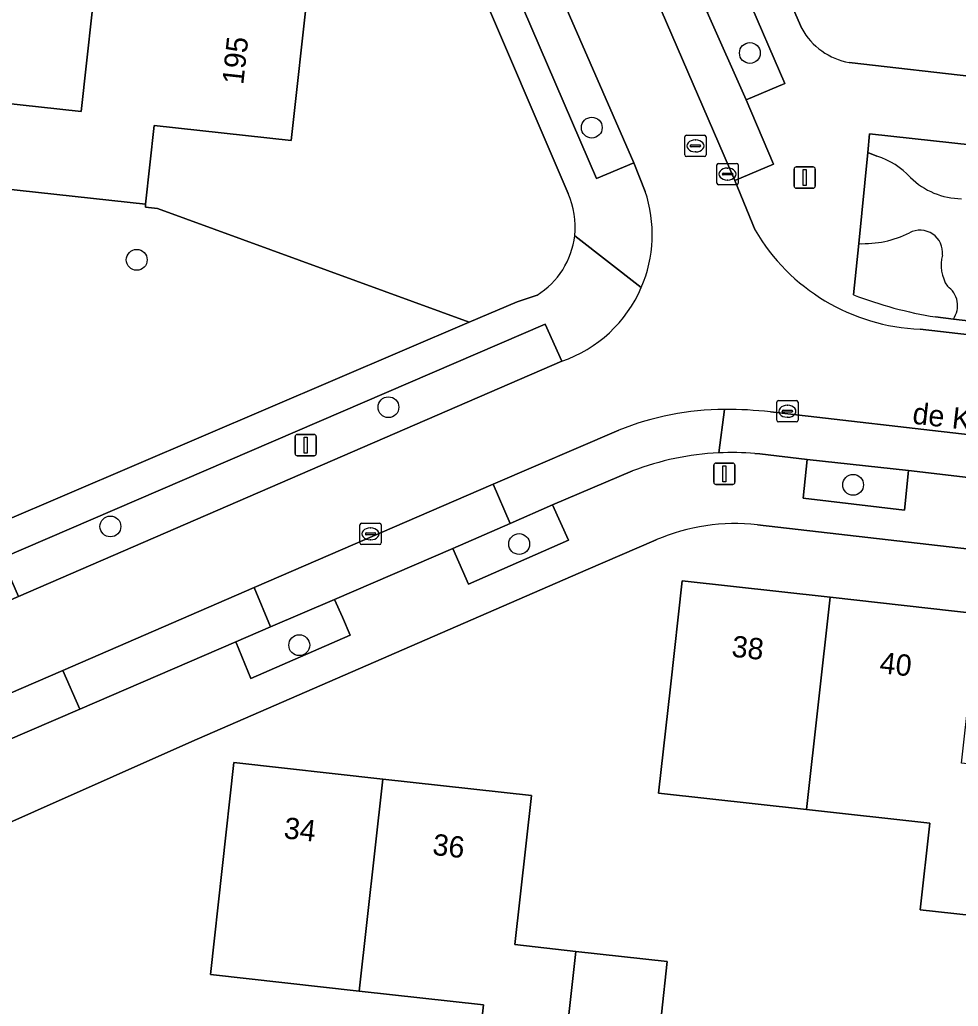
# Model space of a CAD drawing. Extents: x 162026 to 163502, y 387295 to 388169.
# Drawn here: x 162186.88 to 162230.91, y 387636.4 to 387682.71 of the extents above; entities that cross this region are included whole.
import ezdxf

# ---------------------------------------------------------------- set-up
doc = ezdxf.new("R2010")
doc.units = 0
for name, color, linetype in [('IMGEO_Boom', 7, 'Continuous'), ('IMGEO_Erf', 7, 'Continuous'), ('IMGEO_Groenvoorziening', 7, 'Continuous'), ('IMGEO_Kolk', 7, 'Continuous'), ('IMGEO_Lichtmast', 7, 'Continuous'), ('IMGEO_Openbare_ruimte_label', 7, 'Continuous'), ('IMGEO_Pand', 7, 'Continuous'), ('IMGEO_Pand_nummerreeks', 7, 'Continuous'), ('IMGEO_Parkeervlak_open', 7, 'Continuous'), ('IMGEO_Rijbaan_lokaal_open', 7, 'Continuous'), ('IMGEO_Rioolput', 7, 'Continuous'), ('IMGEO_Voetpad_open', 7, 'Continuous')]:
    doc.layers.add(name, color=color, linetype=linetype)

msp = doc.modelspace()

# ---------------------------------------------------------------- linework, layer by layer
at = {"layer": 'IMGEO_Boom'}
for centre in [(162221.134, 387681.145), (162213.715, 387677.642), (162192.365, 387671.435), (162204.174, 387664.518), (162225.976, 387660.876), (162191.13, 387658.923), (162210.307, 387658.097), (162199.99, 387653.349)]:
    msp.add_circle(centre, 0.489, dxfattribs=at)
at = {"layer": 'IMGEO_Erf'}
for points in [[(162212.606, 387674.544), (162190.357, 387726.536)], [(162257.753, 387703.065), (162253.36, 387703.563), (162250.741, 387703.86), (162248.088, 387704.161), (162248.484, 387707.656), (162240.944, 387708.599), (162240.462, 387704.48), (162238.082, 387704.777), (162235.275, 387705.128), (162235.757, 387709.247), (162233.615, 387709.515), (162223.73, 387706.285), (162214.757, 387702.428), (162223.576, 387682.288)], [(162177.095, 387693.938), (162175.073, 387676.073), (162182.577, 387675.161), (162183.011, 387679.133), (162189.758, 387678.395), (162190.52, 387685.365)], [(162200.401, 387684.245), (162199.613, 387677.034), (162193.187, 387677.737), (162192.784, 387674.045), (162192.769, 387673.906), (162193.335, 387673.844), (162207.963, 387668.505), (162210.22, 387669.471), (162211.147, 387669.782)], [(162225.798, 387680.701), (162257.309, 387677.108)], [(162254.969, 387655.167), (162250.781, 387655.63), (162221.486, 387658.996)], [(162216.728, 387658.29), (162213.442, 387656.863), (162194.948, 387648.834), (162176.338, 387640.545)], [(162233.286, 387640.473), (162229.129, 387640.935), (162229.58, 387644.995), (162223.786, 387645.639), (162216.846, 387646.411), (162217.401, 387651.4), (162217.953, 387656.369), (162224.895, 387655.597), (162231.836, 387654.825)], [(162208.185, 387632.367), (162208.641, 387636.467), (162202.796, 387637.117), (162195.821, 387637.893), (162196.928, 387647.844), (162203.905, 387647.068), (162210.882, 387646.292), (162210.104, 387639.297), (162212.973, 387638.978), (162217.254, 387638.502), (162216.98, 387636.035)]]:
    msp.add_lwpolyline(points, dxfattribs=at)
for centre, radius, start, end in [((162226.323, 387683.785), 3.128, 208.5846, 260.3449), ((162209.171, 387672.999), 3.766, 353.4361, 24.2262), ((162209.159, 387672.995), 3.778, 301.7494, 353.5107), ((162220.438, 387649.67), 9.385, 83.5916, 113.2885)]:
    msp.add_arc(centre, radius, start, end, dxfattribs=at)
at = {"layer": 'IMGEO_Groenvoorziening'}
for points in [[(162193.335, 387673.844), (162192.769, 387673.906), (162192.784, 387674.045), (162182.577, 387675.161), (162175.073, 387676.073), (162177.095, 387693.938)], [(162235.122, 387676.434), (162232.617, 387676.708), (162226.748, 387677.356), (162226.661, 387676.472), (162227.093, 387676.308)], [(162227.093, 387676.308), (162226.661, 387676.472), (162226.238, 387672.2)], [(162184.413, 387662.585), (162185.952, 387659.089), (162207.963, 387668.505), (162193.335, 387673.844)], [(162226.238, 387672.2), (162225.999, 387669.79)], [(162229.841, 387668.755), (162230.679, 387668.658)], [(162230.679, 387668.658), (162233.812, 387668.297)]]:
    msp.add_lwpolyline(points, dxfattribs=at)
for points in [[(162208.682, 387692.051), (162207.043, 387691.272), (162213.935, 387675.258), (162215.684, 387675.983)], [(162219.135, 387683.064), (162220.958, 387678.949), (162222.778, 387679.714), (162220.968, 387683.883)], [(162212.309, 387666.678), (162211.528, 387668.412), (162186.04, 387657.44), (162186.816, 387655.636)], [(162228.579, 387661.554), (162223.817, 387662.066), (162223.629, 387660.247), (162228.389, 387659.689)], [(162211.879, 387659.935), (162209.884, 387659.053), (162207.188, 387657.884), (162207.937, 387656.213), (162212.628, 387658.277)], [(162202.386, 387653.827), (162202.021, 387654.671), (162201.644, 387655.489), (162198.637, 387654.206), (162197.011, 387653.512), (162197.717, 387651.789)]]:
    msp.add_lwpolyline(points, close=True, dxfattribs=at)
for centre, radius, start, end in [((162225.992, 387672.865), 3.614, 42.3204, 72.2571), ((162225.992, 387672.865), 3.614, 42.3204, 72.2571), ((162231.101, 387677.789), 3.484, 225.6144, 269.3226), ((162231.101, 387677.789), 3.484, 225.6144, 269.3226), ((162226.448, 387677.09), 4.895, 267.5461, 296.3741), ((162226.448, 387677.09), 4.895, 267.5461, 296.3741), ((162229.116, 387671.769), 1.059, 354.0003, 117.8199), ((162229.116, 387671.769), 1.059, 354.0003, 117.8199), ((162231.941, 387671.186), 1.834, 165.0755, 212.6523), ((162231.941, 387671.186), 1.834, 165.0755, 212.6523), ((162229.788, 387669.289), 1.092, 324.6833, 56.0968), ((162229.788, 387669.289), 1.092, 324.6833, 56.0968), ((162232.903, 387687.77), 19.259, 248.9938, 260.8521)]:
    msp.add_arc(centre, radius, start, end, dxfattribs=at)
at = {"layer": 'IMGEO_Kolk'}
for p, q in [((162219.583, 387675.036), (162219.583, 387675.888)), ((162219.658, 387675.962), (162220.51, 387675.962)), ((162220.584, 387675.888), (162220.584, 387675.036)), ((162219.842, 387675.456), (162219.842, 387675.468)), ((162220.28, 387675.419), (162219.882, 387675.419)), ((162219.885, 387675.505), (162220.283, 387675.505)), ((162220.071, 387675.742), (162220.096, 387675.742)), ((162220.326, 387675.468), (162220.326, 387675.456)), ((162220.51, 387674.962), (162219.658, 387674.962)), ((162220.094, 387675.182), (162220.069, 387675.182)), ((162222.469, 387664.83), (162223.321, 387664.83)), ((162222.394, 387663.904), (162222.394, 387664.756)), ((162222.653, 387664.324), (162222.653, 387664.336)), ((162222.696, 387664.373), (162223.094, 387664.373)), ((162222.882, 387664.61), (162222.907, 387664.61)), ((162223.137, 387664.336), (162223.137, 387664.324)), ((162223.395, 387664.756), (162223.395, 387663.904)), ((162223.091, 387664.287), (162222.693, 387664.287)), ((162222.905, 387664.05), (162222.88, 387664.05)), ((162223.321, 387663.83), (162222.469, 387663.83)), ((162202.833, 387658.148), (162202.833, 387659)), ((162202.908, 387659.074), (162203.76, 387659.074)), ((162203.321, 387658.854), (162203.346, 387658.854)), ((162203.834, 387659), (162203.834, 387658.148)), ((162203.092, 387658.568), (162203.092, 387658.58)), ((162203.53, 387658.531), (162203.132, 387658.531)), ((162203.135, 387658.617), (162203.533, 387658.617)), ((162203.344, 387658.294), (162203.319, 387658.294)), ((162203.576, 387658.58), (162203.576, 387658.568)), ((162203.76, 387658.074), (162202.908, 387658.074))]:
    msp.add_line(p, q, dxfattribs=at)
for points in [[(162219.583, 387675.036), (162219.583, 387675.888)], [(162219.658, 387675.962), (162220.51, 387675.962)], [(162220.584, 387675.888), (162220.584, 387675.036)], [(162220.51, 387674.962), (162219.658, 387674.962)], [(162222.469, 387664.83), (162223.321, 387664.83)], [(162222.394, 387663.904), (162222.394, 387664.756)], [(162223.395, 387664.756), (162223.395, 387663.904)], [(162223.321, 387663.83), (162222.469, 387663.83)], [(162202.833, 387658.148), (162202.833, 387659)], [(162202.908, 387659.074), (162203.76, 387659.074)], [(162203.834, 387659), (162203.834, 387658.148)], [(162203.76, 387658.074), (162202.908, 387658.074)]]:
    msp.add_lwpolyline(points, dxfattribs=at)
for centre, radius, start, end in [((162219.66, 387675.886), 0.0765, 91.552, 178.448), ((162219.66, 387675.886), 0.0765, 91.552, 178.448), ((162220.508, 387675.886), 0.0765, 1.552, 88.448), ((162220.508, 387675.886), 0.0765, 1.552, 88.448), ((162219.882, 387675.465), 0.0403, 85.8775, 175.7526), ((162219.879, 387675.455), 0.0366, 178.938, 274.7102), ((162220.283, 387675.462), 0.043, 264.8664, 352.4533), ((162220.287, 387675.467), 0.0386, 1.7309, 96.639), ((162219.66, 387675.038), 0.0765, 181.552, 268.448), ((162219.66, 387675.038), 0.0765, 181.552, 268.448), ((162220.508, 387675.038), 0.0765, 271.552, 358.448), ((162220.508, 387675.038), 0.0765, 271.552, 358.448), ((162222.471, 387664.754), 0.0765, 91.552, 178.448), ((162222.471, 387664.754), 0.0765, 91.552, 178.448), ((162223.319, 387664.754), 0.0765, 1.552, 88.448), ((162223.319, 387664.754), 0.0765, 1.552, 88.448), ((162222.693, 387664.333), 0.0403, 85.8775, 175.7526), ((162222.69, 387664.323), 0.0366, 178.938, 274.7102), ((162223.094, 387664.33), 0.043, 264.8664, 352.4533), ((162223.098, 387664.335), 0.0386, 1.7309, 96.639), ((162222.471, 387663.906), 0.0765, 181.552, 268.448), ((162222.471, 387663.906), 0.0765, 181.552, 268.448), ((162223.319, 387663.906), 0.0765, 271.552, 358.448), ((162223.319, 387663.906), 0.0765, 271.552, 358.448), ((162202.91, 387658.998), 0.0765, 91.552, 178.448), ((162202.91, 387658.998), 0.0765, 91.552, 178.448), ((162203.758, 387658.998), 0.0765, 1.552, 88.448), ((162203.758, 387658.998), 0.0765, 1.552, 88.448), ((162203.132, 387658.577), 0.0403, 85.8775, 175.7526), ((162203.129, 387658.567), 0.0366, 178.938, 274.7102), ((162203.533, 387658.574), 0.043, 264.8664, 352.4533), ((162203.537, 387658.579), 0.0386, 1.7309, 96.639), ((162202.91, 387658.15), 0.0765, 181.552, 268.448), ((162202.91, 387658.15), 0.0765, 181.552, 268.448), ((162203.758, 387658.15), 0.0765, 271.552, 358.448), ((162203.758, 387658.15), 0.0765, 271.552, 358.448)]:
    msp.add_arc(centre, radius, start, end, dxfattribs=at)
for centre, major_axis, ratio, start_param, end_param in [((162220.07, 387675.462), (-0.387, 0.002), 0.722429, 4.712389, 7.853982), ((162220.095, 387675.462), (-0.39, 0.002), 0.717154, 1.570796, 4.712389), ((162222.881, 387664.33), (-0.387, 0.002), 0.722429, 4.712389, 7.853982), ((162222.906, 387664.33), (-0.39, 0.002), 0.717154, 1.570796, 4.712389), ((162203.32, 387658.574), (-0.387, 0.002), 0.722429, 4.712389, 7.853982), ((162203.345, 387658.574), (-0.39, 0.002), 0.717154, 1.570796, 4.712389)]:
    msp.add_ellipse(centre, major_axis=major_axis, ratio=ratio, start_param=start_param, end_param=end_param, dxfattribs=at)
at = {"layer": 'IMGEO_Lichtmast'}
for p, q in [((162223.209, 387674.898), (162223.209, 387675.698)), ((162223.209, 387675.698), (162223.209, 387674.898)), ((162223.309, 387675.798), (162224.099, 387675.798)), ((162224.099, 387675.798), (162223.309, 387675.798)), ((162224.199, 387675.698), (162224.199, 387674.898)), ((162224.199, 387674.898), (162224.199, 387675.698)), ((162224.099, 387674.798), (162223.309, 387674.798)), ((162223.309, 387674.798), (162224.099, 387674.798)), ((162199.795, 387662.341), (162199.795, 387663.141)), ((162199.795, 387663.141), (162199.795, 387662.341)), ((162199.895, 387663.241), (162200.685, 387663.241)), ((162200.685, 387663.241), (162199.895, 387663.241)), ((162200.785, 387663.141), (162200.785, 387662.341)), ((162200.785, 387662.341), (162200.785, 387663.141)), ((162200.685, 387662.241), (162199.895, 387662.241)), ((162199.895, 387662.241), (162200.685, 387662.241)), ((162219.438, 387660.995), (162219.438, 387661.795)), ((162219.438, 387661.795), (162219.438, 387660.995)), ((162219.538, 387661.895), (162220.328, 387661.895)), ((162220.328, 387661.895), (162219.538, 387661.895)), ((162220.428, 387661.795), (162220.428, 387660.995)), ((162220.428, 387660.995), (162220.428, 387661.795)), ((162220.328, 387660.895), (162219.538, 387660.895)), ((162219.538, 387660.895), (162220.328, 387660.895))]:
    msp.add_line(p, q, dxfattribs=at)
for points in [[(162223.629, 387675.673), (162223.779, 387675.673), (162223.779, 387674.923), (162223.629, 387674.923), (162223.629, 387675.673)], [(162200.215, 387663.116), (162200.365, 387663.116), (162200.365, 387662.366), (162200.215, 387662.366), (162200.215, 387663.116)], [(162219.858, 387661.77), (162220.008, 387661.77), (162220.008, 387661.02), (162219.858, 387661.02), (162219.858, 387661.77)]]:
    msp.add_lwpolyline(points, dxfattribs=at)
for centre, start, end in [((162223.309, 387675.698), 90, 180), ((162223.309, 387675.698), 90, 180), ((162224.099, 387675.698), 0, 90), ((162224.099, 387675.698), 360, 90), ((162223.309, 387674.898), 180, 270), ((162223.309, 387674.898), 180, 270), ((162224.099, 387674.898), 270, 0), ((162224.099, 387674.898), 270, 0), ((162199.895, 387663.141), 90, 180), ((162199.895, 387663.141), 90, 180), ((162200.685, 387663.141), 0, 90), ((162200.685, 387663.141), 360, 90), ((162199.895, 387662.341), 180, 270), ((162199.895, 387662.341), 180, 270), ((162200.685, 387662.341), 270, 0), ((162200.685, 387662.341), 270, 0), ((162219.538, 387661.795), 90, 180), ((162219.538, 387661.795), 90, 180), ((162220.328, 387661.795), 0, 90), ((162220.328, 387661.795), 360, 90), ((162219.538, 387660.995), 180, 270), ((162219.538, 387660.995), 180, 270), ((162220.328, 387660.995), 270, 0), ((162220.328, 387660.995), 270, 0)]:
    msp.add_arc(centre, 0.1, start, end, dxfattribs=at)
at = {"layer": 'IMGEO_Pand'}
for points in [[(162193.187, 387677.737), (162199.613, 387677.034), (162200.401, 387684.245), (162190.52, 387685.365), (162189.758, 387678.395), (162183.011, 387679.133), (162182.577, 387675.161), (162192.784, 387674.045)], [(162224.895, 387655.597), (162217.953, 387656.369), (162217.401, 387651.4), (162216.846, 387646.411), (162223.786, 387645.639)], [(162234.065, 387647.475), (162231.056, 387647.809), (162231.836, 387654.825), (162224.895, 387655.597), (162223.786, 387645.639), (162229.58, 387644.995), (162229.129, 387640.935), (162233.286, 387640.473)], [(162203.905, 387647.068), (162196.928, 387647.844), (162195.821, 387637.893), (162202.796, 387637.117)], [(162212.973, 387638.978), (162210.104, 387639.297), (162210.882, 387646.292), (162203.905, 387647.068), (162202.796, 387637.117), (162208.641, 387636.467), (162208.185, 387632.367), (162212.187, 387631.922)], [(162216.98, 387636.035), (162217.254, 387638.502), (162212.973, 387638.978), (162212.187, 387631.922), (162216.469, 387631.445)]]:
    msp.add_lwpolyline(points, close=True, dxfattribs=at)
at = {"layer": 'IMGEO_Parkeervlak_open'}
for points in [[(162194.687, 387739.718), (162192.64, 387744.402), (162192.658, 387744.41), (162187.283, 387756.88), (162185.839, 387760.172), (162184.007, 387759.385), (162190.837, 387743.58), (162199.088, 387724.536), (162200.438, 387721.412), (162220.431, 387675.156), (162222.246, 387675.933), (162220.958, 387678.949), (162219.135, 387683.064), (162215.688, 387691.083), (162213.663, 387695.793), (162208.525, 387707.663), (162206.489, 387712.379), (162201, 387725.104), (162198.978, 387729.758)], [(162209.884, 387659.053), (162209.087, 387660.902), (162197.878, 387656.055), (162198.637, 387654.206), (162201.644, 387655.489), (162207.188, 387657.884)], [(162189.692, 387650.35), (162188.894, 387652.166), (162172.31, 387645.002), (162173.047, 387643.174)]]:
    msp.add_lwpolyline(points, close=True, dxfattribs=at)
for points in [[(162219.948, 387664.419), (162219.67, 387662.376)], [(162231.876, 387663.169), (162222.093, 387664.297)], [(162221.371, 387662.347), (162221.606, 387662.327), (162223.817, 387662.066), (162228.579, 387661.554), (162231.636, 387661.192), (162231.876, 387663.169)]]:
    msp.add_lwpolyline(points, dxfattribs=at)
for centre, radius, start, end in [((162219.959, 387645.695), 18.724, 83.4557, 90.0338), ((162220.297, 387649.224), 13.167, 85.3193, 92.7272)]:
    msp.add_arc(centre, radius, start, end, dxfattribs=at)
at = {"layer": 'IMGEO_Rijbaan_lokaal_open'}
for points in [[(162220.431, 387675.156), (162200.438, 387721.412), (162196.766, 387719.768), (162198.263, 387716.306), (162199.955, 387712.383), (162205.878, 387698.65), (162208.682, 387692.051), (162215.684, 387675.983), (162216.22, 387674.65)], [(162221.374, 387672.827), (162220.431, 387675.156)], [(162222.093, 387664.297), (162231.876, 387663.169), (162238.657, 387662.375), (162250.681, 387661.032), (162251.154, 387665.644), (162240.967, 387666.822), (162229.117, 387668.184)], [(162212.309, 387666.678), (162186.816, 387655.636), (162182.223, 387653.645), (162169.8, 387648.283)], [(162219.67, 387662.376), (162219.948, 387664.419)], [(162170.824, 387644.259), (162171.511, 387644.652), (162171.938, 387644.867), (162172.31, 387645.002), (162188.894, 387652.166), (162197.878, 387656.055), (162209.087, 387660.902), (162214.98, 387663.44)], [(162214.98, 387663.44), (162209.087, 387660.902), (162209.884, 387659.053), (162211.879, 387659.935), (162215.622, 387661.527)]]:
    msp.add_lwpolyline(points, dxfattribs=at)
msp.add_lwpolyline([(162197.011, 387653.512), (162198.637, 387654.206), (162197.878, 387656.055), (162188.894, 387652.166), (162189.692, 387650.35)], close=True, dxfattribs=at)
for centre, radius, start, end in [((162210.265, 387672.628), 6.289, 336.6511, 18.7575), ((162229.504, 387677.607), 9.431, 210.4539, 267.649), ((162210.262, 387672.628), 6.292, 288.9874, 336.6619), ((162220.064, 387650.733), 13.686, 90.4875, 111.8084), ((162220.064, 387650.733), 13.686, 90.4875, 111.8084), ((162219.959, 387645.695), 18.724, 83.4557, 90.0338), ((162220.293, 387649.333), 13.058, 92.7325, 110.9577)]:
    msp.add_arc(centre, radius, start, end, dxfattribs=at)
at = {"layer": 'IMGEO_Rioolput'}
for p, q in [((162218.154, 387677.284), (162219.006, 387677.284)), ((162218.079, 387676.358), (162218.079, 387677.21)), ((162218.381, 387676.827), (162218.779, 387676.827)), ((162218.567, 387677.064), (162218.592, 387677.064)), ((162219.08, 387677.21), (162219.08, 387676.358)), ((162218.338, 387676.778), (162218.338, 387676.79)), ((162218.776, 387676.741), (162218.378, 387676.741)), ((162218.59, 387676.504), (162218.565, 387676.504)), ((162218.822, 387676.79), (162218.822, 387676.778)), ((162219.006, 387676.284), (162218.154, 387676.284))]:
    msp.add_line(p, q, dxfattribs=at)
for points in [[(162218.154, 387677.284), (162219.006, 387677.284)], [(162218.079, 387676.358), (162218.079, 387677.21)], [(162219.08, 387677.21), (162219.08, 387676.358)], [(162219.006, 387676.284), (162218.154, 387676.284)]]:
    msp.add_lwpolyline(points, dxfattribs=at)
for centre, radius, start, end in [((162218.156, 387677.208), 0.0765, 91.552, 178.448), ((162218.156, 387677.208), 0.0765, 91.552, 178.448), ((162219.004, 387677.208), 0.0765, 1.552, 88.448), ((162219.004, 387677.208), 0.0765, 1.552, 88.448), ((162218.378, 387676.787), 0.0403, 85.8775, 175.7526), ((162218.783, 387676.789), 0.0386, 1.7309, 96.639), ((162218.156, 387676.36), 0.0765, 181.552, 268.448), ((162218.156, 387676.36), 0.0765, 181.552, 268.448), ((162218.375, 387676.777), 0.0366, 178.938, 274.7102), ((162218.779, 387676.784), 0.043, 264.8664, 352.4533), ((162219.004, 387676.36), 0.0765, 271.552, 358.448), ((162219.004, 387676.36), 0.0765, 271.552, 358.448)]:
    msp.add_arc(centre, radius, start, end, dxfattribs=at)
for centre, major_axis, ratio, start_param, end_param in [((162218.566, 387676.784), (-0.387, 0.002), 0.722429, 4.712389, 7.853982), ((162218.591, 387676.784), (-0.39, 0.002), 0.717154, 1.570796, 4.712389)]:
    msp.add_ellipse(centre, major_axis=major_axis, ratio=ratio, start_param=start_param, end_param=end_param, dxfattribs=at)
at = {"layer": 'IMGEO_Voetpad_open'}
for points in [[(162223.576, 387682.288), (162214.757, 387702.428), (162213.749, 387704.73), (162209.626, 387714.146), (162199.646, 387736.659), (162187.75, 387765.667)], [(162187.283, 387756.88), (162192.658, 387744.41), (162194.495, 387745.201), (162196.519, 387740.507), (162194.687, 387739.718), (162198.978, 387729.758), (162200.81, 387730.566), (162202.828, 387725.903), (162201, 387725.104), (162206.489, 387712.379), (162208.335, 387713.153), (162210.366, 387708.478), (162208.525, 387707.663), (162213.663, 387695.793), (162215.466, 387696.611), (162217.511, 387691.909), (162215.688, 387691.083), (162219.135, 387683.064), (162220.968, 387683.883), (162222.778, 387679.714), (162220.958, 387678.949), (162222.246, 387675.933), (162220.431, 387675.156), (162221.374, 387672.827)], [(162146.618, 387751.565), (162144.468, 387751.76), (162143.866, 387746.385), (162141.359, 387746.642), (162141.091, 387744.623), (162144.592, 387744.242), (162144.823, 387744.217), (162147.078, 387743.971), (162147.497, 387743.925), (162156.565, 387742.938), (162158.724, 387742.703), (162167.28, 387741.736), (162184.532, 387739.974), (162190.357, 387726.536), (162212.606, 387674.544)], [(162216.22, 387674.65), (162215.684, 387675.983), (162213.935, 387675.258), (162207.043, 387691.272), (162208.682, 387692.051), (162205.878, 387698.65)], [(162257.309, 387677.108), (162225.798, 387680.701)], [(162225.999, 387669.79), (162226.238, 387672.2), (162226.661, 387676.472), (162226.748, 387677.356), (162232.617, 387676.708), (162235.122, 387676.434), (162237.886, 387676.132), (162243.471, 387675.521), (162248.913, 387674.926), (162257.93, 387673.94)], [(162212.913, 387672.568), (162216.039, 387670.135)], [(162216.039, 387670.135), (162212.913, 387672.568)], [(162211.147, 387669.782), (162210.22, 387669.471), (162207.963, 387668.505), (162185.952, 387659.089), (162184.113, 387658.302), (162181.687, 387657.265), (162180.036, 387656.565), (162178.668, 387655.951), (162168.596, 387651.431)], [(162257.101, 387665.61), (162248.006, 387666.659), (162243.893, 387667.134), (162236.991, 387667.93), (162233.812, 387668.297), (162230.679, 387668.658), (162229.841, 387668.755)], [(162169.474, 387650.162), (162181.449, 387655.497), (162182.223, 387653.645), (162186.816, 387655.636), (162186.04, 387657.44), (162211.528, 387668.412), (162212.309, 387666.678)], [(162229.117, 387668.184), (162240.967, 387666.822), (162251.154, 387665.644), (162258.434, 387664.862), (162258.548, 387665.971)], [(162221.486, 387658.996), (162250.781, 387655.63), (162254.969, 387655.167), (162255.342, 387658.091), (162250.409, 387658.669), (162248.015, 387659.031), (162247.855, 387657.483), (162243.062, 387658.014), (162243.287, 387659.86), (162238.455, 387660.382), (162231.636, 387661.192), (162228.579, 387661.554), (162228.389, 387659.689), (162223.629, 387660.247), (162223.817, 387662.066), (162221.606, 387662.327), (162221.371, 387662.347)], [(162215.622, 387661.527), (162211.879, 387659.935), (162212.628, 387658.277), (162207.937, 387656.213), (162207.188, 387657.884), (162201.644, 387655.489), (162202.021, 387654.671), (162202.386, 387653.827), (162197.717, 387651.789), (162197.011, 387653.512), (162189.692, 387650.35), (162173.047, 387643.174), (162173.901, 387641.178)], [(162176.338, 387640.545), (162194.948, 387648.834), (162213.442, 387656.863), (162216.728, 387658.29)]]:
    msp.add_lwpolyline(points, dxfattribs=at)
for centre, radius, start, end in [((162226.323, 387683.785), 3.128, 208.5846, 260.3449), ((162209.171, 387672.999), 3.766, 353.4361, 24.2262), ((162210.265, 387672.628), 6.289, 336.6511, 18.7575), ((162229.504, 387677.607), 9.431, 210.4539, 267.649), ((162209.159, 387672.995), 3.778, 301.7494, 353.5107), ((162210.262, 387672.628), 6.292, 288.9874, 336.6619), ((162232.903, 387687.77), 19.259, 248.9938, 260.8521), ((162220.293, 387649.333), 13.058, 92.7325, 110.9577), ((162220.297, 387649.224), 13.167, 85.3193, 92.7272), ((162220.438, 387649.67), 9.385, 83.5916, 113.2885)]:
    msp.add_arc(centre, radius, start, end, dxfattribs=at)

# ---------------------------------------------------------------- texts
at = {"layer": 'IMGEO_Openbare_ruimte_label'}
msp.add_text('de Koppele', height=1, rotation=353.394, dxfattribs=at).set_placement((162228.728, 387663.752))
at = {"layer": 'IMGEO_Pand_nummerreeks'}
for s, rotation, p in [('195', 83.7636, (162197.362, 387679.634)), ('38', 353.6539, (162220.243, 387652.815)), ('40', 353.6539, (162227.185, 387652.043)), ('34', 353.6535, (162199.233, 387644.288)), ('36', 353.6535, (162206.21, 387643.512))]:
    msp.add_text(s, height=1, rotation=rotation, dxfattribs=at).set_placement(p)

doc.saveas('drawing.dxf')
